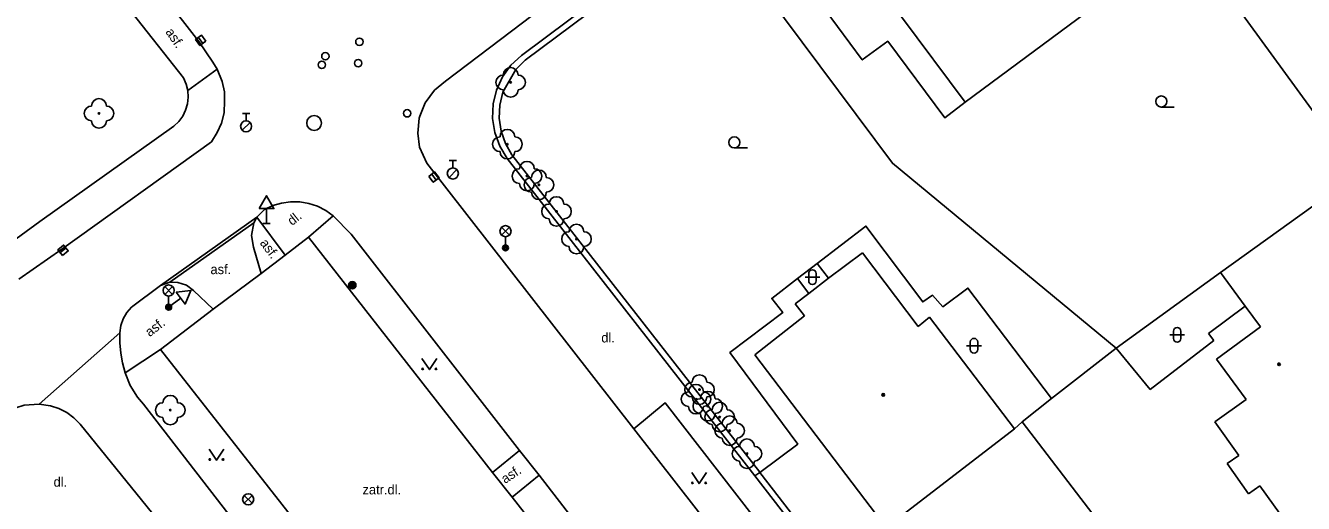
# Model space of a CAD drawing. Extents: x -600391 to -599491, y -1160176 to -1159402.
# Drawn here: x -600245.1 to -600158.7, y -1160116 to -1160083.7 of the extents above; entities that cross this region are included whole.
import ezdxf

# ---------------------------------------------------------------- set-up
doc = ezdxf.new("R2010")
doc.units = 0
for name, color, linetype in [('Level 10', 7, 'Continuous'), ('Level 11', 7, 'Continuous'), ('Level 22', 7, 'Continuous'), ('Level 25', 7, 'Continuous'), ('Level 27', 7, 'Continuous'), ('Level 28', 7, 'Continuous'), ('Level 33', 7, 'Continuous'), ('Level 34', 7, 'Continuous'), ('Level 36', 7, 'Continuous'), ('Level 39', 7, 'Continuous'), ('Level 40', 7, 'Continuous'), ('Level 5', 7, 'Continuous'), ('Level 7', 7, 'Continuous')]:
    doc.layers.add(name, color=color, linetype=linetype)

msp = doc.modelspace()

# ---------------------------------------------------------------- linework, layer by layer
at = {"layer": 'Level 10'}
for points in [[(-600182.98, -1160062.03), (-600196.08, -1160071.81), (-600216.71, -1160087.48)], [(-600242.9, -1160072.54), (-600233.39, -1160084.8), (-600232.44, -1160086.2)], [(-600232.44, -1160086.2), (-600232.16, -1160086.66)], [(-600232.16, -1160086.66), (-600231.82, -1160087.49), (-600231.67, -1160088.19), (-600231.66, -1160088.8), (-600231.69, -1160089.61), (-600231.87, -1160090.31), (-600232.15, -1160090.96), (-600232.53, -1160091.57)], [(-600217.99, -1160093.03), (-600218.47, -1160091.93), (-600218.59, -1160091), (-600218.49, -1160089.99), (-600218.45, -1160089.84), (-600218.09, -1160088.95), (-600217.46, -1160088.09), (-600216.71, -1160087.48)], [(-600232.53, -1160091.57), (-600242.67, -1160098.83)], [(-600203.99, -1160110.99), (-600217.99, -1160093.03)], [(-600229.47, -1160096.67), (-600228.95, -1160096.16), (-600228.39, -1160095.89), (-600227.8, -1160095.72), (-600227.19, -1160095.63), (-600226.57, -1160095.64), (-600225.96, -1160095.75), (-600225.37, -1160095.94), (-600224.82, -1160096.23), (-600224.32, -1160096.59)], [(-600229.67, -1160097.06), (-600229.47, -1160096.67)], [(-600211.71, -1160112.46), (-600223.1, -1160097.82), (-600224.32, -1160096.59)], [(-600229.71, -1160098.7), (-600229.84, -1160097.91), (-600229.67, -1160097.06)], [(-600229.18, -1160100.49), (-600229.71, -1160098.7)], [(-600229.18, -1160100.49), (-600227.55, -1160099.24), (-600225.99, -1160098.04)], [(-600225.99, -1160098.04), (-600213.53, -1160113.94)], [(-600245.58, -1160100.88), (-600242.67, -1160098.83)], [(-600237.95, -1160102.77), (-600235.99, -1160101.29)], [(-600235.99, -1160101.29), (-600235.35, -1160101.08)], [(-600235.35, -1160101.08), (-600234.81, -1160101.09), (-600234.24, -1160101.27), (-600233.76, -1160101.64)], [(-600233.76, -1160101.64), (-600232.43, -1160102.91)], [(-600237.95, -1160102.77), (-600238.27, -1160103.13), (-600238.51, -1160103.55), (-600238.67, -1160104.01), (-600238.73, -1160104.49)], [(-600235.98, -1160105.62), (-600232.43, -1160102.91)], [(-600238.73, -1160104.49), (-600238.73, -1160105.18), (-600238.68, -1160105.87), (-600238.56, -1160106.54), (-600238.38, -1160107.21)], [(-600226.63, -1160117.55), (-600235.98, -1160105.62)], [(-600238.38, -1160107.21), (-600238.03, -1160108.06), (-600237.54, -1160108.85), (-600237.15, -1160109.32)], [(-600245.77, -1160109.57), (-600245.2, -1160109.4), (-600244.19, -1160109.32)], [(-600244.19, -1160109.32), (-600243.42, -1160109.44), (-600242.86, -1160109.63), (-600242.33, -1160109.9), (-600241.84, -1160110.25), (-600241.42, -1160110.67)], [(-600237.15, -1160109.32), (-600229.13, -1160119.68)], [(-600225.13, -1160130.8), (-600241.42, -1160110.67)], [(-600196.91, -1160120.08), (-600203.99, -1160110.99)], [(-600210.39, -1160114.12), (-600211.71, -1160112.46)], [(-600213.53, -1160113.94), (-600212.22, -1160115.61)], [(-600203.15, -1160123.51), (-600210.39, -1160114.12)], [(-600212.22, -1160115.61), (-600208.63, -1160120.2), (-600211.79, -1160122.67)]]:
    msp.add_lwpolyline(points, dxfattribs=at)
at = {"layer": 'Level 11'}
for points in [[(-600194.93, -1160073.77), (-600189.29, -1160081.34), (-600191.04, -1160082.66), (-600188.53, -1160086.04), (-600186.81, -1160084.78), (-600182.96, -1160089.95), (-600181.57, -1160088.89)], [(-600238.24, -1160082.43), (-600234.43, -1160087.25)], [(-600234.43, -1160087.25), (-600234.25, -1160087.67), (-600234.15, -1160088.11)], [(-600232.16, -1160086.66), (-600234.15, -1160088.11)], [(-600234.15, -1160088.11), (-600234.12, -1160088.56), (-600234.17, -1160089.01), (-600234.3, -1160089.44), (-600234.49, -1160089.85), (-600234.76, -1160090.21), (-600235.08, -1160090.53)], [(-600235.08, -1160090.53), (-600244.15, -1160096.96), (-600246.33, -1160098.58), (-600247.58, -1160099.48)], [(-600235.99, -1160101.29), (-600229.47, -1160096.67)], [(-600227.55, -1160099.24), (-600229.47, -1160096.67)], [(-600225.99, -1160098.04), (-600224.32, -1160096.59)], [(-600235.35, -1160101.08), (-600229.67, -1160097.06)], [(-600191.58, -1160099.8), (-600188.29, -1160097.28), (-600184.44, -1160102.41), (-600183.78, -1160101.96), (-600183.09, -1160102.74), (-600181.39, -1160101.47), (-600175.73, -1160108.95)], [(-600192.91, -1160100.82), (-600191.58, -1160099.8)], [(-600191.58, -1160099.8), (-600190.81, -1160100.81)], [(-600232.43, -1160102.91), (-600229.18, -1160100.49)], [(-600195.46, -1160113.95), (-600192.9, -1160112.03), (-600197.48, -1160105.84), (-600193.91, -1160103.13), (-600194.65, -1160102.17), (-600192.91, -1160100.82)], [(-600192.91, -1160100.82), (-600192.15, -1160101.83)], [(-600162.63, -1160102.7), (-600165.13, -1160104.54)], [(-600244.19, -1160109.32), (-600238.73, -1160104.49)], [(-600165.13, -1160104.54), (-600164.77, -1160105.02)], [(-600235.98, -1160105.62), (-600238.38, -1160107.21)], [(-600169.06, -1160108.33), (-600171.36, -1160105.54)], [(-600164.77, -1160105.02), (-600169.06, -1160108.33)], [(-600203.99, -1160110.99), (-600201.86, -1160109.24), (-600194.67, -1160118.51)], [(-600213.53, -1160113.94), (-600211.71, -1160112.46)], [(-600212.22, -1160115.61), (-600210.39, -1160114.12)], [(-600195.79, -1160114.18), (-600195.46, -1160113.95)]]:
    msp.add_lwpolyline(points, dxfattribs=at)
at = {"layer": 'Level 22'}
for centre in [(-600212.31, -1160087.56), (-600240.15, -1160089.66), (-600212.53, -1160091.74), (-600211.21, -1160093.9), (-600210.4, -1160094.49), (-600209.21, -1160096.29), (-600207.86, -1160098.16), (-600199.78, -1160108.99), (-600199.54, -1160108.34), (-600235.33, -1160109.73), (-600198.98, -1160109.46), (-600198.18, -1160110.2), (-600197.5, -1160111.12), (-600196.33, -1160112.68)]:
    msp.add_circle(centre, 0.05, dxfattribs=at)
for centre, start, end in [((-600212.31, -1160087.06), 0, 180), ((-600212.81, -1160087.56), 90, 270), ((-600211.81, -1160087.56), 270, 90), ((-600212.31, -1160088.06), 180, 0), ((-600240.65, -1160089.66), 90, 270), ((-600240.15, -1160089.16), 0, 180), ((-600239.65, -1160089.66), 270, 90), ((-600240.15, -1160090.16), 180, 0), ((-600212.53, -1160091.24), 0, 180), ((-600213.03, -1160091.74), 90, 270), ((-600212.03, -1160091.74), 270, 90), ((-600212.53, -1160092.24), 180, 0), ((-600211.71, -1160093.9), 90, 270), ((-600211.21, -1160093.4), 0, 180), ((-600210.4, -1160093.99), 0, 180), ((-600210.71, -1160093.9), 270, 90), ((-600210.9, -1160094.49), 90, 270), ((-600209.9, -1160094.49), 270, 90), ((-600211.21, -1160094.4), 180, 0), ((-600210.4, -1160094.99), 180, 0), ((-600209.71, -1160096.29), 90, 270), ((-600209.21, -1160095.79), 0, 180), ((-600208.71, -1160096.29), 270, 90), ((-600209.21, -1160096.79), 180, 0), ((-600208.36, -1160098.16), 90, 270), ((-600207.86, -1160097.66), 0, 180), ((-600207.36, -1160098.16), 270, 90), ((-600207.86, -1160098.66), 180, 0), ((-600199.54, -1160107.84), 0, 180), ((-600200.04, -1160108.34), 90, 270), ((-600199.78, -1160108.49), 0, 180), ((-600199.04, -1160108.34), 270, 90), ((-600235.33, -1160109.23), 0, 180), ((-600200.28, -1160108.99), 90, 270), ((-600199.54, -1160108.84), 180, 0), ((-600199.48, -1160109.46), 90, 270), ((-600198.98, -1160108.96), 0, 180), ((-600199.28, -1160108.99), 270, 90), ((-600198.48, -1160109.46), 270, 90), ((-600235.83, -1160109.73), 90, 270), ((-600234.83, -1160109.73), 270, 90), ((-600199.78, -1160109.49), 180, 0), ((-600198.68, -1160110.2), 90, 270), ((-600198.18, -1160109.7), 0, 180), ((-600197.68, -1160110.2), 270, 90), ((-600235.33, -1160110.23), 180, 0), ((-600198.98, -1160109.96), 180, 0), ((-600198.18, -1160110.7), 180, 0), ((-600198, -1160111.12), 90, 270), ((-600197.5, -1160110.62), 0, 180), ((-600197, -1160111.12), 270, 90), ((-600197.5, -1160111.62), 180, 0), ((-600196.83, -1160112.68), 90, 270), ((-600196.33, -1160112.18), 0, 180), ((-600195.83, -1160112.68), 270, 90), ((-600196.33, -1160113.18), 180, 0)]:
    msp.add_arc(centre, 0.5, start, end, dxfattribs=at)
at = {"layer": 'Level 25'}
for radius in [0.25, 0.2, 0.15, 0.1, 0.05]:
    msp.add_circle((-600223.02, -1160101.28), radius, dxfattribs=at)
at = {"layer": 'Level 27'}
for p, q in [((-600233.123, -1160084.922), (-600233.417, -1160084.517)), ((-600217.65, -1160093.77), (-600217.35, -1160094.17)), ((-600242.777, -1160099.074), (-600242.383, -1160098.766))]:
    msp.add_line(p, q, dxfattribs=at)
for points in [[(-600232.921, -1160084.776), (-600233.214, -1160084.371), (-600233.619, -1160084.664), (-600233.326, -1160085.069)], [(-600217.85, -1160093.92), (-600217.55, -1160094.32), (-600217.15, -1160094.02), (-600217.45, -1160093.62)], [(-600242.622, -1160099.271), (-600242.229, -1160098.962), (-600242.538, -1160098.569), (-600242.931, -1160098.878)]]:
    msp.add_lwpolyline(points, close=True, dxfattribs=at)
msp.add_circle((-600225.6, -1160090.31), 0.5, dxfattribs=at)
at = {"layer": 'Level 28'}
for p, q in [((-600230.45, -1160089.655), (-600229.95, -1160089.655)), ((-600230.2, -1160090.155), (-600230.2, -1160089.655)), ((-600230.458, -1160090.802), (-600229.928, -1160090.272)), ((-600216.478, -1160093.992), (-600215.948, -1160093.462)), ((-600216.47, -1160092.845), (-600215.97, -1160092.845)), ((-600216.22, -1160093.345), (-600216.22, -1160092.845))]:
    msp.add_line(p, q, dxfattribs=at)
for centre, radius in [((-600222.54, -1160084.81), 0.25), ((-600224.84, -1160085.79), 0.25), ((-600225.08, -1160086.37), 0.25), ((-600222.62, -1160086.26), 0.25), ((-600219.31, -1160089.65), 0.25), ((-600230.2, -1160090.53), 0.375), ((-600216.22, -1160093.72), 0.375)]:
    msp.add_circle(centre, radius, dxfattribs=at)
at = {"layer": 'Level 33'}
for p, q in [((-600212.925, -1160097.89), (-600212.395, -1160097.36)), ((-600212.925, -1160097.36), (-600212.395, -1160097.89)), ((-600212.66, -1160098), (-600212.66, -1160098.75)), ((-600235.705, -1160101.9), (-600235.175, -1160101.37)), ((-600235.705, -1160101.37), (-600235.175, -1160101.9)), ((-600235.44, -1160102.01), (-600235.44, -1160102.76)), ((-600230.325, -1160116.03), (-600229.795, -1160115.5)), ((-600230.325, -1160115.5), (-600229.795, -1160116.03))]:
    msp.add_line(p, q, dxfattribs=at)
for centre, radius in [((-600212.66, -1160097.625), 0.375), ((-600212.66, -1160098.75), 0.2), ((-600212.66, -1160098.75), 0.145), ((-600212.66, -1160098.75), 0.0876), ((-600235.44, -1160101.635), 0.375), ((-600235.44, -1160102.76), 0.2), ((-600235.44, -1160102.76), 0.145), ((-600235.44, -1160102.76), 0.0876), ((-600230.06, -1160115.765), 0.375)]:
    msp.add_circle(centre, radius, dxfattribs=at)
at = {"layer": 'Level 34'}
for p, q in [((-600228.82, -1160096.092), (-600228.82, -1160097.11)), ((-600229.07, -1160097.11), (-600228.57, -1160097.11)), ((-600234.623, -1160102.153), (-600235.44, -1160102.76)), ((-600235.589, -1160102.559), (-600235.291, -1160102.961))]:
    msp.add_line(p, q, dxfattribs=at)
for points in [[(-600229.32, -1160096.092), (-600228.32, -1160096.092), (-600228.82, -1160095.226)], [(-600234.921, -1160101.751), (-600234.325, -1160102.554), (-600233.928, -1160101.636)]]:
    msp.add_lwpolyline(points, close=True, dxfattribs=at)
at = {"layer": 'Level 36'}
for p, q in [((-600168.31, -1160089.225), (-600167.435, -1160089.225)), ((-600197.18, -1160091.995), (-600196.305, -1160091.995)), ((-600192.406, -1160100.736), (-600191.406, -1160100.736)), ((-600192.156, -1160100.486), (-600192.156, -1160100.986)), ((-600191.656, -1160100.486), (-600191.656, -1160100.986)), ((-600167.736, -1160104.636), (-600166.736, -1160104.636)), ((-600167.486, -1160104.386), (-600167.486, -1160104.886)), ((-600166.986, -1160104.386), (-600166.986, -1160104.886)), ((-600181.476, -1160105.376), (-600180.476, -1160105.376)), ((-600181.226, -1160105.126), (-600181.226, -1160105.626)), ((-600180.726, -1160105.126), (-600180.726, -1160105.626))]:
    msp.add_line(p, q, dxfattribs=at)
for points in [[(-600218.31, -1160106.24), (-600217.81, -1160106.99), (-600217.31, -1160106.24)], [(-600232.71, -1160112.37), (-600232.21, -1160113.12), (-600231.71, -1160112.37)], [(-600200.07, -1160113.95), (-600199.57, -1160114.7), (-600199.07, -1160113.95)]]:
    msp.add_lwpolyline(points, dxfattribs=at)
for centre, radius in [((-600168.31, -1160088.85), 0.375), ((-600197.18, -1160091.62), 0.375), ((-600218.26, -1160106.94), 0.05), ((-600217.361, -1160106.94), 0.05), ((-600232.66, -1160113.07), 0.05), ((-600231.761, -1160113.07), 0.05), ((-600200.02, -1160114.65), 0.05), ((-600199.121, -1160114.65), 0.05)]:
    msp.add_circle(centre, radius, dxfattribs=at)
for centre, start, end in [((-600191.906, -1160100.486), 0, 180), ((-600191.906, -1160100.986), 180, 0), ((-600167.236, -1160104.386), 0, 180), ((-600180.976, -1160105.126), 0, 180), ((-600180.976, -1160105.626), 180, 0), ((-600167.236, -1160104.886), 180, 0)]:
    msp.add_arc(centre, 0.25, start, end, dxfattribs=at)
at = {"layer": 'Level 39'}
for centre, radius in [((-600160.35, -1160106.63), 0.09), ((-600160.35, -1160106.63), 0.0398), ((-600187.11, -1160108.7), 0.09), ((-600187.11, -1160108.7), 0.0398)]:
    msp.add_circle(centre, radius, dxfattribs=at)
at = {"layer": 'Level 5'}
for points in [[(-600181.57, -1160088.89), (-600190.19, -1160077.32)], [(-600172.19, -1160081.94), (-600181.57, -1160088.89)], [(-600164.32, -1160100.41), (-600155.74, -1160094.26)], [(-600190.81, -1160100.81), (-600188.52, -1160099.08)], [(-600188.52, -1160099.08), (-600184.76, -1160104.07)], [(-600164.32, -1160100.41), (-600162.63, -1160102.7)], [(-600192.15, -1160101.83), (-600190.81, -1160100.81)], [(-600193.07, -1160102.53), (-600192.15, -1160101.83)], [(-600192.43, -1160103.36), (-600193.07, -1160102.53)], [(-600161.6, -1160104.09), (-600162.63, -1160102.7)], [(-600195.79, -1160105.99), (-600192.43, -1160103.36)], [(-600184.76, -1160104.07), (-600183.99, -1160103.45)], [(-600183.99, -1160103.45), (-600178.25, -1160111)], [(-600164.57, -1160106.29), (-600161.6, -1160104.09)], [(-600187.14, -1160117.38), (-600195.79, -1160105.99)], [(-600162.57, -1160109.02), (-600164.57, -1160106.29)], [(-600164.69, -1160110.52), (-600162.57, -1160109.02)], [(-600178.25, -1160111), (-600177.73, -1160110.53)], [(-600177.73, -1160110.53), (-600171.25, -1160118.98)], [(-600163.08, -1160112.8), (-600164.69, -1160110.52)], [(-600178.25, -1160111), (-600186.94, -1160117.69)], [(-600163.86, -1160113.35), (-600163.08, -1160112.8)], [(-600162.41, -1160115.39), (-600163.86, -1160113.35)], [(-600161.64, -1160114.85), (-600162.41, -1160115.39)], [(-600159.81, -1160117.43), (-600161.64, -1160114.85)]]:
    msp.add_lwpolyline(points, dxfattribs=at)
at = {"layer": 'Level 7'}
for points in [[(-600155.01, -1160093.7), (-600166.58, -1160077.77), (-600178.42, -1160061.47)], [(-600198.95, -1160076.3), (-600211.58, -1160085.73)], [(-600211.34, -1160086.05), (-600198.71, -1160076.62)], [(-600171.36, -1160105.54), (-600186.49, -1160093.03), (-600198.71, -1160076.62)], [(-600211.58, -1160085.73), (-600212.29, -1160086.4), (-600212.86, -1160087.19), (-600213.26, -1160088.08), (-600213.49, -1160089.02), (-600213.53, -1160090), (-600213.38, -1160090.96), (-600213.04, -1160091.88), (-600212.54, -1160092.71)], [(-600212.23, -1160092.47), (-600212.67, -1160091.7), (-600212.95, -1160090.85), (-600213.08, -1160089.97), (-600213.04, -1160089.09), (-600212.84, -1160088.22), (-600211.97, -1160086.68), (-600211.34, -1160086.05)], [(-600195.46, -1160113.95), (-600195.47, -1160113.93), (-600212.23, -1160092.47)], [(-600212.54, -1160092.71), (-600195.79, -1160114.18)], [(-600171.36, -1160105.54), (-600164.32, -1160100.41)], [(-600175.73, -1160108.95), (-600171.36, -1160105.54)], [(-600177.73, -1160110.53), (-600175.73, -1160108.95)], [(-600195.79, -1160114.18), (-600193.32, -1160117.38)], [(-600193.32, -1160117.38), (-600193.01, -1160117.13), (-600195.46, -1160113.95)]]:
    msp.add_lwpolyline(points, dxfattribs=at)

# ---------------------------------------------------------------- texts
at = {"layer": 'Level 40'}
for s, rotation, p in [('asf.', 304.21, (-600235.68, -1160084.15)), ('dl.', 38.53773, (-600227.09, -1160097.28)), ('asf.', 306.46211, (-600229.3, -1160098.43)), ('asf.', 37.76308, (-600236.72, -1160104.8)), ('asf.', 33.42, (-600212.69, -1160114.73))]:
    msp.add_text(s, height=0.65, rotation=rotation, dxfattribs=at).set_placement(p)
for s, p in [('asf.', (-600232.61, -1160100.53)), ('asf.', (-600232.61, -1160100.53)), ('dl.', (-600206.18, -1160105.15)), ('dl.', (-600206.18, -1160105.15)), ('dl.', (-600243.22, -1160114.91)), ('dl.', (-600243.22, -1160114.91)), ('zatr.dl.', (-600222.33, -1160115.43)), ('zatr.dl.', (-600222.33, -1160115.43))]:
    msp.add_text(s, height=0.65, dxfattribs=at).set_placement(p)

doc.saveas('drawing.dxf')
